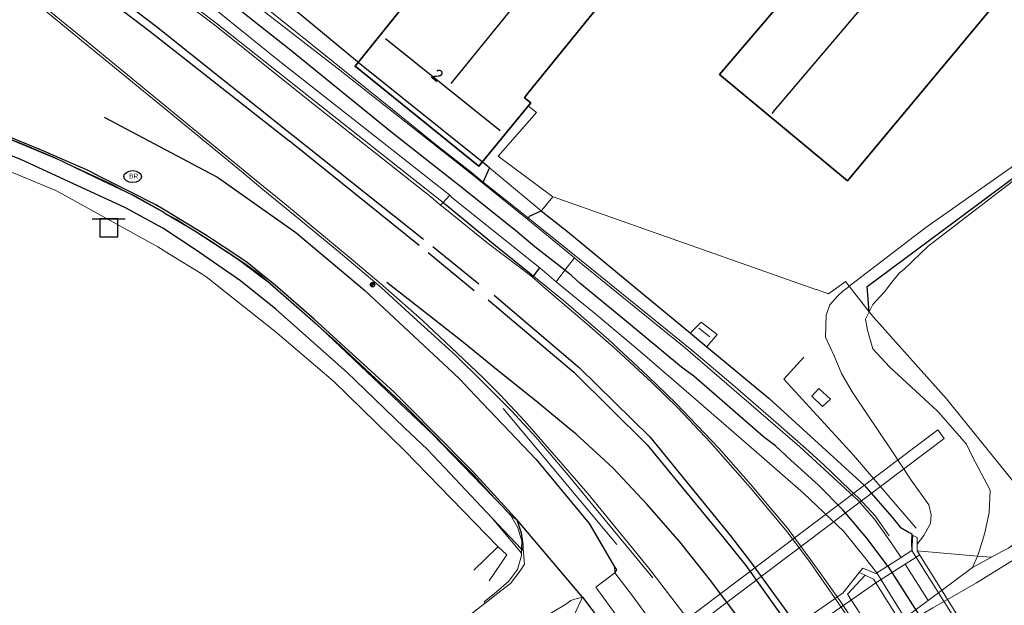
# Model space of a CAD drawing. Header units: metres. Extents: x 169249 to 194689, y 406250 to 412203.
# Tile 425 of 442: x 193077 to 193159, y 411820 to 411869. Entities that reach past the tile are written whole.
import ezdxf
from ezdxf.enums import TextEntityAlignment as Align

# ---------------------------------------------------------------- set-up
doc = ezdxf.new("R2010")
doc.units = ezdxf.units.M
doc.layers.get('0').update_dxf_attribs({"linetype": 'CONTINUOUS'})
for name, color, linetype, lineweight in [('BGT_NLCS_N264$0$B-WE-FV-FAUNAPASSAGE-GV', 252, 'CONTINUOUS', 18), ('BGT_NLCS_N264$0$B-WE-FV-GELEIDING_WILDRASTER-G', 252, 'CONTINUOUS', 18), ('BGT_NLCS_N264$0$B-WE-GW-TALUD_KRUIN-G', 252, 'CONTINUOUS', 18), ('BGT_NLCS_N264$0$B-WE-GW-TALUD_TEEN-G', 252, 'CONTINUOUS', 18), ('BGT_NLCS_N264$0$B-WE-GW-WATERGANG_INSTEEK-G', 252, 'CONTINUOUS', 18), ('BGT_NLCS_N264$0$B-WE-GW-WATERGANG_SLOOT_BODEM-G', 252, 'CONTINUOUS', 18), ('BGT_NLCS_N264$0$B-WE-IE-TERREINAFSCHEIDING_KUNSTMATIG_HEKWERK-G', 252, 'BGT_NLCS_N264$0$IE-TERREINAFSCHEIDING-KUNSTMATIG', 18), ('BGT_NLCS_N264$0$B-WE-KW-KUNSTWERK_LANDHOOFD-GV', 252, 'CONTINUOUS', 18), ('BGT_NLCS_N264$0$B-WE-OG-TOPOGRAFIE-G', 252, 'CONTINUOUS', 18), ('BGT_NLCS_N264$0$B-WE-OG-TOPOGRAFIE_BEBOUWING-G', 252, 'CONTINUOUS', 35), ('BGT_NLCS_N264$0$B-WE-OG-TOPOGRAFIE_TERREIN_GROEN-GV', 252, 'CONTINUOUS', 18), ('BGT_NLCS_N264$0$B-WE-OG-TOPOGRAFIE_WATER-GV', 252, 'CONTINUOUS', 18), ('BGT_NLCS_N264$0$B-WE-OG-TOPOGRAFIE_WEG_BERM-GV', 252, 'CONTINUOUS', 18), ('BGT_NLCS_N264$0$B-WE-OG-TOPOGRAFIE_WEG_RIJWEG-GV', 252, 'CONTINUOUS', 18), ('BGT_NLCS_N264$0$B-WE-OG-TOPOGRAFIE_WEG_RIJWIELPAD-GV', 252, 'CONTINUOUS', 18), ('BGT_NLCS_N264$0$B-WE-OG-TOPOGRAFIE_WEG_VERHARD-G', 252, 'CONTINUOUS', 18), ('BGT_NLCS_N264$0$B-WE-OG-TOPOGRAFIE_WEG_VOETPAD-GV', 252, 'CONTINUOUS', 18), ('BGT_NLCS_N264$0$B-WE-VW-VERKEERSTEKEN_BORD-S', 252, 'CONTINUOUS', 25), ('X-XX-AL-REFERENTIE-G', 7, 'CONTINUOUS', 18)]:
    doc.layers.add(name, color=color, linetype=linetype, lineweight=lineweight)
for name, color, linetype in [('BGT_NLCS_N264$0$B-WE-IE-MEUBILAIR_WEGMEUBILAIR-S', 252, 'CONTINUOUS'), ('BGT_NLCS_N264$0$B-WE-IE-TERREINAFSCHEIDING_KUNSTMATIG_HEKWERK_RASTER-G', 252, 'CONTINUOUS'), ('BGT_NLCS_N264$0$B-WE-KG-KADASTRAAL_NOK-G', 252, 'CONTINUOUS'), ('BGT_NLCS_N264$0$B-WE-KL-WATER_BRANDLEIDING_PUT-S', 252, 'CONTINUOUS'), ('BGT_NLCS_N264$0$B-WE-OG-TOPOGRAFIE_WEG_INRIT-GV', 252, 'CONTINUOUS'), ('BGT_NLCS_N264$0$B-WE-OG-TOPOGRAFIE_WEG_RIJWEG-G', 252, 'CONTINUOUS'), ('BGT_NLCS_N264$0$B-WE-OG-TOPOGRAFIE_WEG_VOETPAD-G', 252, 'CONTINUOUS'), ('BGT_NLCS_N264$0$B-WE-VH-KANTOPSLUITING-G', 252, 'CONTINUOUS'), ('BGT_NLCS_N264$0$B-WE-VW-MARKERING-G', 252, 'CONTINUOUS'), ('BGT_NLCS_N264$0$Label_Nummeraanduidingreeks', 252, 'CONTINUOUS')]:
    doc.layers.add(name, color=color, linetype=linetype)
doc.styles.add('BGT_NLCS_N264$0$NLCS-ISO', font='NLCS-ISO.ttf')
doc.styles.add('BGT_NLCS_N264$0$STANDARD', font='txt')
doc.linetypes.add('BGT_NLCS_N264$0$IE-TERREINAFSCHEIDING-KUNSTMATIG', pattern='A,4,[82,NLCS.SHX,S=0.75,R=90,X=0,Y=0],4,-2', length=10)

# ---------------------------------------------------------------- blocks, each defined once
blk = doc.blocks.new('BGT_NLCS_N264$0$SVW-VERKEERSTEKEN_BORD_ANWB-SO')
blk.add_line((-1.375, 0), (1.375, 0))
at = {"flags": 128}
blk.add_lwpolyline([(-0.75, 0), (-0.75, -1.5), (0.75, -1.5), (0.75, 0)], close=True, dxfattribs=at)
blk = doc.blocks.new('BGT_NLCS_N264$0$SIE-WEG_STRAATPOT_BRANDKRAAN-SO')
blk.add_ellipse((0, 0), major_axis=(-0.729, 0), ratio=0.685994)
at = {"style": 'BGT_NLCS_N264$0$NLCS-ISO'}
blk.add_text('BR', height=0.4, dxfattribs=at).set_placement((-0.298, -0.153))
blk = doc.blocks.new('BGT_NLCS_N264$0$SIE-WEG_PAAL_ALGEMEEN_TYPE_02-SO')
at = {"ltscale": 0.5}
h = blk.add_hatch(color=256, dxfattribs=at)
h.paths.add_polyline_path([(0, 0), (0.1875, 0, 0.4142136), (0, 0.1875)])
h.paths.add_polyline_path([(0, -0.1875), (0, 0), (-0.1875, 0, 0.4142136)])
for p, q in [((-0.1875, 0), (0.1875, 0)), ((0, -0.1875), (0, 0.1875))]:
    blk.add_line(p, q, dxfattribs=at)
blk.add_circle((0, 0), 0.1875, dxfattribs=at)
blk = doc.blocks.new('BGT_NLCS_N264')
at = {"layer": 'BGT_NLCS_N264$0$B-WE-FV-FAUNAPASSAGE-GV'}
blk.add_polyline3d([(193121.637, 411811.362, 10.9), (193122.179, 411810.644, 10.9), (193153.527, 411834.291, 11), (193152.985, 411835.009, 11), (193121.637, 411811.362, 10.9)], dxfattribs=at)
at = {"layer": 'BGT_NLCS_N264$0$B-WE-FV-GELEIDING_WILDRASTER-G'}
blk.add_polyline3d([(193151.186, 411826.818, 13.347), (193145.978, 411832.898, 13.402), (193140.19, 411839.214, 13.427), (193141.85, 411841.042, 13.285)], dxfattribs=at)
at = {"layer": 'BGT_NLCS_N264$0$B-WE-GW-TALUD_KRUIN-G'}
for points in [[(193172.869, 411866.854, 11.638), (193167.96, 411863.049, 11.749), (193152.013, 411851.833, 12.146), (193145.625, 411846.941, 12.62)], [(193145.625, 411846.941, 12.62), (193145.501, 411846.846, 12.629), (193145.108, 411846.545, 12.658), (193144.679, 411846.155, 12.943), (193144.007, 411845.408, 13.12), (193143.719, 411844.554, 13.18), (193143.646, 411842.717, 13.241), (193144.384, 411841.161, 13.306), (193144.973, 411839.683, 13.319), (193145.883, 411838.16, 13.346), (193149.214, 411833.176, 13.311), (193150.78, 411830.833, 13.294), (193152.24, 411828.779, 13.285), (193152.439, 411827.946, 13.229), (193152.389, 411827.22, 13.201), (193151.833, 411826.211, 13.166), (193151.278, 411825.508, 13.377)]]:
    blk.add_polyline3d(points, dxfattribs=at)
at = {"layer": 'BGT_NLCS_N264$0$B-WE-GW-TALUD_TEEN-G'}
blk.add_line((193155.889, 411823.551, 10.589), (193156.285, 411824.51, 10.68), dxfattribs=at)
for points in [[(193147.288, 411844.812, 11.583), (193147.293, 411844.822, 11.582), (193147.587, 411845.427, 11.548), (193147.88, 411845.723, 11.522), (193148.565, 411846.487, 11.461), (193149.101, 411847.177, 11.449), (193149.787, 411848.028, 11.446), (193150.178, 411848.345, 11.333), (193152.205, 411850.272, 11.231), (193172.839, 411866.142, 10.888)], [(193156.285, 411824.51, 10.68), (193156.409, 411824.81, 10.708), (193156.906, 411826.446, 10.76), (193157.278, 411828.14, 10.81), (193157.356, 411829.995, 10.81), (193155.841, 411832.817, 10.813), (193155.38, 411833.822, 10.847), (193153.012, 411836.515, 10.878), (193152.921, 411836.62, 10.88), (193152.621, 411836.895, 10.922), (193148.975, 411840.235, 11.44), (193147.6, 411841.733, 11.563), (193147.149, 411843.308, 11.606), (193146.988, 411844.198, 11.617), (193147.288, 411844.812, 11.583)]]:
    blk.add_polyline3d(points, dxfattribs=at)
at = {"layer": 'BGT_NLCS_N264$0$B-WE-GW-WATERGANG_INSTEEK-G'}
for p, q in [((193157.463, 411824.407, 10.637), (193155.889, 411823.551, 10.589)), ((193155.889, 411823.551, 10.589), (193152.196, 411820.821, 10.353))]:
    blk.add_line(p, q, dxfattribs=at)
blk.add_polyline3d([(193161.896, 411827.455, 10.549), (193158.868, 411825.171, 10.679), (193158.332, 411824.879, 10.663), (193157.463, 411824.407, 10.637)], dxfattribs=at)
at = {"layer": 'BGT_NLCS_N264$0$B-WE-GW-WATERGANG_SLOOT_BODEM-G'}
blk.add_polyline3d([(193096.667, 411781.673, 9.415), (193126.512, 411803.478, 9.212), (193127.603, 411804.275, 9.205), (193128.291, 411804.701, 9.191), (193128.312, 411804.714, 9.191), (193132.918, 411807.637, 9.446), (193134.019, 411808.357, 9.41), (193137.434, 411810.593, 9.298), (193148.209, 411817.184, 9.474), (193151.825, 411819.757, 9.5), (193152.59, 411820.195, 9.506), (193153.41, 411820.664, 9.512), (193156.217, 411822.271, 9.533), (193160.143, 411824.713, 9.505), (193161.271, 411825.415, 9.497), (193199.832, 411858.66, 9.276), (193202.761, 411861.185, 9.259)], dxfattribs=at)
at = {"layer": 'BGT_NLCS_N264$0$B-WE-IE-TERREINAFSCHEIDING_KUNSTMATIG_HEKWERK-G'}
for points in [[(193065.4, 411855.605, 13.463), (193066.055, 411855.121, 13.473), (193068.747, 411859.334, 13.472), (193068.787, 411859.397, 13.472), (193079.659, 411854.914, 13.439), (193088.134, 411850.23, 13.363), (193089.109, 411849.624, 13.364), (193091.728, 411847.995, 13.366), (193092.161, 411847.726, 13.366), (193092.506, 411847.453, 13.364), (193094.811, 411845.631, 13.351), (193097.861, 411843.22, 13.334), (193102.752, 411839.067, 13.263), (193108.669, 411833.264, 13.263), (193116.411, 411825.295, 13.189)], [(193116.411, 411825.295, 13.189), (193117.149, 411824.619, 13.235), (193115.693, 411822.44, 13.154)]]:
    blk.add_polyline3d(points, dxfattribs=at)
at = {"layer": 'BGT_NLCS_N264$0$B-WE-IE-TERREINAFSCHEIDING_KUNSTMATIG_HEKWERK_RASTER-G'}
for points in [[(193147.288, 411844.812, 11.583), (193147.287, 411844.83, 11.585), (193147.121, 411846.938, 11.827), (193162.558, 411858.402, 11.15), (193170.426, 411864.369, 11.077), (193179.167, 411871.354, 11.141), (193179.167, 411871.354, 11.141), (193180.474, 411872.427, 11.136), (193181.574, 411873.331, 11.132), (193184.178, 411875.731, 11.092)], [(193116.411, 411825.295, 13.189), (193116.322, 411825.208, 13.184), (193114.421, 411823.346, 13.07)]]:
    blk.add_polyline3d(points, dxfattribs=at)
at = {"layer": 'BGT_NLCS_N264$0$B-WE-KG-KADASTRAAL_NOK-G'}
for p, q in [((193112.529, 411863.815, 21.277), (193125.803, 411880.204, 21.308)), ((193116.605, 411859.87, 21.314), (193107.073, 411867.521, 21.326))]:
    blk.add_line(p, q, dxfattribs=at)
blk.add_polyline3d([(193139.211, 411861.302, 17.983), (193139.423, 411861.552, 17.984), (193150.692, 411874.874, 18.04)], dxfattribs=at)
at = {"layer": 'BGT_NLCS_N264$0$B-WE-KW-KUNSTWERK_LANDHOOFD-GV'}
for p, q in [((193151.286, 411824.949, 13.375), (193151.278, 411825.508, 13.377)), ((193149.952, 411824.386, 13.312), (193148.814, 411823.679, 13.303)), ((193148.814, 411823.679, 13.303), (193147.924, 411823.11, 13.234))]:
    blk.add_line(p, q, dxfattribs=at)
for points in [[(193151.278, 411825.508, 13.377), (193151.269, 411826.067, 13.378), (193151.006, 411826.18, 13.401), (193150.926, 411826.214, 13.378), (193150.841, 411824.976, 13.366), (193150.833, 411824.971, 13.42)], [(193150.291, 411823.846, 12.338), (193151.495, 411824.614, 12.409), (193151.286, 411824.949, 13.375)], [(193131.851, 411811.724, 11.969), (193133.738, 411812.94, 11.916), (193133.982, 411812.575, 12.274), (193135.275, 411813.552, 12.27), (193145.809, 411820.868, 12.485), (193147.846, 411822.287, 12.193), (193150.291, 411823.846, 12.338)], [(193147.924, 411823.11, 13.234), (193147.844, 411823.059, 13.319), (193146.749, 411823.508, 13.331), (193146.457, 411823.143, 13.319), (193145.087, 411821.427, 13.268), (193144.633, 411821.111, 13.39)], [(193144.462, 411820.991, 13.283), (193141.313, 411818.795, 13.204), (193141.253, 411818.753, 13.249)], [(193144.633, 411821.111, 13.39), (193144.485, 411821.007, 13.34), (193144.462, 411820.991, 13.283)]]:
    blk.add_polyline3d(points, dxfattribs=at)
at = {"layer": 'BGT_NLCS_N264$0$B-WE-OG-TOPOGRAFIE-G'}
for p, q in [((193145.625, 411846.941, 12.62), (193145.324, 411847.335, 12.825)), ((193133.312, 411843.954, 13.296), (193134.656, 411842.938, 13.324))]:
    blk.add_line(p, q, dxfattribs=at)
for points in [[(193120.015, 411853.205, 13.096), (193116.545, 411856.095, 13.113), (193115.711, 411856.789, 13.117)], [(193145.324, 411847.335, 12.825), (193145.168, 411847.223, 12.831), (193143.897, 411846.315, 12.884), (193142.896, 411846.668, 12.891), (193142.864, 411846.679, 12.891), (193121.001, 411854.383, 13.036), (193120.987, 411854.388, 13.036)], [(193147.288, 411844.812, 11.583), (193147.18, 411844.95, 11.65), (193145.625, 411846.941, 12.62)], [(193161.425, 411828.041, 10.577), (193153.715, 411837.584, 10.85), (193151.131, 411840.477, 11.141), (193147.685, 411844.337, 11.53), (193147.288, 411844.812, 11.583)], [(193121.749, 411817.455, 12.763), (193122.156, 411818.321, 12.801), (193122.902, 411819.909, 12.871), (193123.458, 411821.094, 12.923)]]:
    blk.add_polyline3d(points, dxfattribs=at)
at = {"layer": 'BGT_NLCS_N264$0$B-WE-OG-TOPOGRAFIE_BEBOUWING-G'}
for points in [[(193157.208, 411869.775, 14.972), (193145.475, 411855.699, 14.938), (193134.854, 411864.566, 16.492), (193140.364, 411871.048, 16.541)], [(193129.598, 411876.198, 15.896), (193118.82, 411862.888, 15.931), (193118.637, 411862.602, 17.384), (193119.149, 411862.188, 17.395), (193114.833, 411856.922, 17.509), (193104.535, 411865.242, 17.474), (193108.558, 411870.244, 17.49)]]:
    blk.add_polyline3d(points, dxfattribs=at)
at = {"layer": 'BGT_NLCS_N264$0$B-WE-OG-TOPOGRAFIE_TERREIN_GROEN-GV'}
for p, q in [((193126.292, 411825.466, 13.129), (193116.86, 411836.769, 13.222)), ((193126.106, 411823.625, 9.765), (193126.149, 411823.107, 12.975))]:
    blk.add_line(p, q, dxfattribs=at)
blk.add_polyline3d([(193126.149, 411823.107, 12.975), (193127.617, 411821.216, 12.975), (193129.165, 411819.072, 12.978), (193130.708, 411816.808, 13.007), (193132.281, 411814.314, 13.094)], dxfattribs=at)
at = {"layer": 'BGT_NLCS_N264$0$B-WE-OG-TOPOGRAFIE_WATER-GV'}
for p, q in [((193156.285, 411824.51, 3.063), (193151.286, 411824.949, 13.375)), ((193157.463, 411824.407, 0.633), (193156.285, 411824.51, 3.063)), ((193150.291, 411823.846, 12.338), (193152.196, 411820.821, 10.353))]:
    blk.add_line(p, q, dxfattribs=at)
blk.add_polyline3d([(193133.622, 411808.974, 10.116), (193137.105, 411810.669, 9.807), (193147.894, 411817.64, 10.078), (193152.196, 411820.821, 10.353)], dxfattribs=at)
at = {"layer": 'BGT_NLCS_N264$0$B-WE-OG-TOPOGRAFIE_WEG_BERM-GV'}
for p, q in [((193111.644, 411853.697, 13.269), (193111.846, 411853.917, 13.296)), ((193133.124, 411843.47, 13.248), (193134.035, 411842.744, 13.259)), ((193144.633, 411821.111, 13.322), (193144.462, 411820.991, 13.339))]:
    blk.add_line(p, q, dxfattribs=at)
for points in [[(193111.846, 411853.917, 13.296), (193110.972, 411854.591, 13.387), (193100.792, 411862.633, 13.405), (193092.962, 411868.838, 13.418), (193086.612, 411873.687, 13.485), (193081.074, 411877.87, 13.5), (193080.232, 411878.492, 13.485), (193080.519, 411879.005, 13.387)], [(193129.286, 411822.695, 13.173), (193124.943, 411827.967, 13.192), (193122.266, 411831.227, 13.193), (193119.568, 411834.408, 13.207), (193117.535, 411836.592, 13.21), (193115.141, 411839.001, 13.21), (193112.911, 411841.179, 13.224), (193109.7, 411844.106, 13.252), (193106.695, 411846.83, 13.241), (193103.144, 411849.832, 13.269), (193099.538, 411852.814, 13.283), (193096.864, 411854.986, 13.303), (193095.099, 411856.478, 13.312), (193088.6, 411861.802, 13.313), (193082.094, 411867.146, 13.322), (193074.771, 411873.139, 13.377), (193073.969, 411873.789, 13.362)], [(193144.633, 411821.111, 13.39), (193143.223, 411823.117, 13.354), (193141.756, 411825.15, 13.364), (193140.642, 411826.643, 13.362), (193140.637, 411826.651, 13.362), (193138.965, 411828.631, 13.364), (193137.412, 411830.5, 13.365), (193134.779, 411833.479, 13.363), (193131.245, 411837.196, 13.365), (193128.892, 411839.481, 13.356), (193125.616, 411842.53, 13.354), (193121.857, 411845.753, 13.337), (193119.37, 411847.79, 13.263)], [(193118.367, 411824.743, 12.819), (193118.363, 411824.567, 12.817), (193118.028, 411823.38, 12.82), (193117.298, 411822.407, 12.736), (193116.294, 411821.54, 12.736), (193115.273, 411820.696, 12.661), (193115.352, 411820.598, 2.106)], [(193146.457, 411823.143, 13.319), (193145.087, 411821.427, 13.268), (193144.633, 411821.111, 13.322)], [(193154.983, 411810.056, 13.325), (193153.057, 411809.648, 14.137), (193150.56, 411813.513, 9.98), (193147.894, 411817.64, 10.078), (193145.498, 411821.348, 14.095), (193146.951, 411822.915, 13.309)], [(193152.288, 411808.973, 13.35), (193151.759, 411809.832, 13.367), (193149.712, 411813.261, 13.392), (193147.071, 411817.502, 13.401), (193144.834, 411820.825, 13.395), (193144.633, 411821.111, 13.322)]]:
    blk.add_polyline3d(points, dxfattribs=at)
at = {"layer": 'BGT_NLCS_N264$0$B-WE-OG-TOPOGRAFIE_WEG_INRIT-GV'}
for p, q in [((193112.41, 411854.531, 13.207), (193111.846, 411853.917, 13.296)), ((193119.37, 411847.79, 13.263), (193119.896, 411848.465, 13.132))]:
    blk.add_line(p, q, dxfattribs=at)
blk.add_polyline3d([(193111.846, 411853.917, 13.296), (193112.105, 411853.717, 13.269), (193116.204, 411850.328, 13.258), (193119.176, 411847.949, 13.258), (193119.37, 411847.79, 13.263)], dxfattribs=at)
at = {"layer": 'BGT_NLCS_N264$0$B-WE-OG-TOPOGRAFIE_WEG_RIJWEG-G'}
blk.add_line((193123.458, 411821.094, 12.923), (193117.958, 411827.581, 12.971), dxfattribs=at)
for points in [[(193117.958, 411827.581, 12.971), (193117.826, 411827.725, 12.971), (193115.242, 411830.538, 12.967), (193114.277, 411831.588, 12.965), (193113.913, 411831.955, 12.968), (193108.841, 411837.074, 13.008), (193107.921, 411838.002, 13.015), (193107.781, 411838.13, 13.016), (193101.121, 411844.203, 13.049), (193097.901, 411847.048, 13.087), (193096.763, 411847.958, 13.091), (193095.564, 411848.916, 13.096), (193094.44, 411849.666, 13.1), (193092.756, 411850.79, 13.106), (193092.176, 411851.177, 13.108), (193089.846, 411852.59, 13.14), (193088.703, 411853.283, 13.156), (193087.968, 411853.729, 13.166), (193085.886, 411854.777, 13.183), (193083.451, 411856.003, 13.204), (193082.339, 411856.563, 13.213), (193080.431, 411857.399, 13.209), (193078.469, 411858.258, 13.205), (193070.848, 411861.365, 13.208)], [(193083.67, 411861.02, 13.203), (193092.448, 411856.363, 13.141), (193093.081, 411856.027, 13.136), (193093.748, 411855.556, 13.138), (193099.608, 411851.419, 13.151), (193105.318, 411846.62, 13.112), (193112.684, 411839.738, 13.046), (193113.294, 411839.168, 13.041), (193114.031, 411838.393, 13.035), (193119.587, 411832.55, 12.989), (193123.99, 411827.216, 13.018), (193126.106, 411823.625, 12.941)], [(193126.106, 411823.625, 12.941), (193126.262, 411823.36, 12.935), (193126.149, 411823.107, 12.975)]]:
    blk.add_polyline3d(points, dxfattribs=at)
at = {"layer": 'BGT_NLCS_N264$0$B-WE-OG-TOPOGRAFIE_WEG_RIJWEG-GV'}
for points in [[(193111.644, 411853.697, 13.269), (193110.833, 411854.374, 13.284), (193101.33, 411861.907, 13.3), (193100.667, 411862.432, 13.301), (193092.83, 411868.683, 13.296), (193086.479, 411873.52, 13.364), (193080.882, 411877.726, 13.385), (193080.114, 411878.325, 13.38), (193079.878, 411878.532, 13.383)], [(193074.085, 411873.928, 13.268), (193074.879, 411873.29, 13.246), (193082.195, 411867.334, 13.21), (193088.702, 411861.988, 13.183), (193095.238, 411856.616, 13.19), (193096.324, 411855.726, 13.188), (193098.653, 411853.815, 13.185), (193104.048, 411849.351, 13.172), (193106.837, 411846.996, 13.156)], [(193144.462, 411820.991, 13.283), (193142.377, 411823.984, 13.278), (193140.486, 411826.497, 13.283), (193137.38, 411830.2, 13.279), (193134.088, 411833.967, 13.294), (193131.345, 411836.876, 13.292), (193129.209, 411838.956, 13.281), (193126.28, 411841.656, 13.279), (193124.021, 411843.629, 13.284), (193120.221, 411846.87, 13.288), (193119.232, 411847.761, 13.259), (193115.492, 411850.589, 13.261), (193113.448, 411852.238, 13.273), (193111.858, 411853.518, 13.265), (193111.644, 411853.697, 13.269)], [(193106.837, 411846.996, 13.156), (193107.093, 411846.78, 13.154), (193110.108, 411844.125, 13.148), (193113.029, 411841.392, 13.136), (193115.184, 411839.325, 13.13), (193116.604, 411837.905, 13.115), (193118.66, 411835.736, 13.114), (193123.902, 411829.706, 13.088), (193128.955, 411823.512, 13.07), (193131.779, 411819.817, 13.045), (193133.541, 411817.512, 13.029), (193134.419, 411816.326, 13.041), (193135.507, 411814.745, 13.056)], [(193144.462, 411820.991, 13.339), (193141.313, 411818.795, 13.204), (193141.09, 411818.639, 13.21), (193140.86, 411818.479, 13.216), (193138.289, 411816.685, 13.145)], [(193152.116, 411808.863, 13.336), (193151.571, 411809.72, 13.244), (193149.531, 411813.168, 13.282), (193146.894, 411817.385, 13.285), (193144.663, 411820.703, 13.283), (193144.462, 411820.991, 13.339)]]:
    blk.add_polyline3d(points, dxfattribs=at)
at = {"layer": 'BGT_NLCS_N264$0$B-WE-OG-TOPOGRAFIE_WEG_RIJWIELPAD-GV'}
for p, q in [((193118.905, 411852.49, 13.133), (193115.153, 411855.515, 13.115)), ((193122.772, 411849.321, 13.127), (193118.905, 411852.49, 13.133)), ((193122.772, 411849.321, 13.127), (193121.976, 411848.274, 13.098)), ((193119.896, 411848.465, 13.132), (193121.244, 411847.312, 13.134)), ((193121.976, 411848.274, 13.098), (193121.244, 411847.312, 13.134)), ((193126.149, 411823.107, 12.975), (193124.549, 411821.91, 12.944)), ((193146.457, 411823.143, 13.319), (193146.951, 411822.915, 13.309))]:
    blk.add_line(p, q, dxfattribs=at)
for points in [[(193080.962, 411879.49, 13.451), (193085.625, 411875.761, 13.298), (193091.828, 411870.865, 13.211), (193098.147, 411865.742, 13.144), (193106.283, 411859.356, 13.088), (193112.41, 411854.531, 13.207)], [(193115.153, 411855.515, 13.115), (193114.232, 411856.258, 13.108), (193103.275, 411864.924, 13.064), (193094.036, 411872.098, 13.166)], [(193112.41, 411854.531, 13.207), (193112.59, 411854.34, 13.191), (193119.896, 411848.465, 13.132)], [(193149.952, 411824.386, 13.312), (193149.067, 411825.684, 13.273), (193147.719, 411827.572, 13.279), (193146.338, 411829.165, 13.216), (193141.51, 411833.598, 13.213), (193132.016, 411841.791, 13.114), (193123.044, 411849.098, 13.126), (193122.772, 411849.321, 13.127)], [(193121.244, 411847.312, 13.134), (193124.571, 411844.601, 13.119), (193128.214, 411841.543, 13.126), (193132.667, 411837.696, 13.122), (193138.121, 411832.978, 13.15), (193141.817, 411829.74, 13.19), (193145.181, 411826.544, 13.188), (193147.007, 411824.277, 13.259), (193147.924, 411823.11, 13.234)], [(193150.062, 411824.46, 13.326), (193149.952, 411824.386, 13.312), (193148.814, 411823.679, 13.303), (193147.924, 411823.11, 13.234)], [(193147.924, 411823.11, 13.234), (193147.844, 411823.059, 13.319), (193146.749, 411823.508, 13.331), (193146.457, 411823.143, 13.319)], [(193146.951, 411822.915, 13.309), (193147.657, 411822.589, 13.303), (193154.683, 411811.38, 12.249), (193154.926, 411810.992, 13.328), (193154.983, 411810.056, 13.325)], [(193155.483, 411811.122, 13.372), (193154.832, 411811.959, 13.345), (193147.924, 411823.11, 13.234)]]:
    blk.add_polyline3d(points, dxfattribs=at)
at = {"layer": 'BGT_NLCS_N264$0$B-WE-OG-TOPOGRAFIE_WEG_VERHARD-G'}
for points in [[(193118.915, 411861.936, 12.997), (193119.614, 411861.385, 12.997), (193116.433, 411857.758, 13.055), (193120.987, 411854.388, 13.036)], [(193120.987, 411854.388, 13.036), (193120.062, 411853.262, 13.093), (193120.015, 411853.205, 13.096)], [(193133.312, 411843.954, 13.296), (193132.551, 411843.172, 13.282), (193132.417, 411843.035, 13.28)], [(193133.786, 411841.902, 13.282), (193133.911, 411842.051, 13.288), (193134.656, 411842.938, 13.324)], [(193143.109, 411838.433, 13.38), (193144.079, 411837.551, 13.374), (193143.398, 411836.948, 13.371), (193142.523, 411837.811, 13.377), (193143.109, 411838.433, 13.38)], [(193118.491, 411825.477, 12.95), (193118.567, 411824.468, 12.9), (193118.614, 411823.85, 12.869), (193118.261, 411823.272, 12.814), (193117.468, 411822.236, 12.782), (193116.657, 411821.608, 12.754), (193115.352, 411820.598, 12.709)], [(193080.043, 411793.499, 11.948), (193095.053, 411803.025, 12.215), (193108.41, 411811.737, 12.484), (193115.839, 411816.663, 12.538), (193117.783, 411817.899, 12.635), (193118.976, 411818.658, 12.695), (193122.109, 411820.545, 12.925), (193122.282, 411820.673, 12.938), (193122.475, 411820.816, 12.953), (193122.807, 411820.924, 12.956), (193123.134, 411820.999, 12.968), (193123.458, 411821.094, 12.923)], [(193115.352, 411820.598, 12.709), (193110.173, 411816.59, 12.53), (193096.656, 411807.529, 12.294), (193095.879, 411807.008, 12.28), (193079.364, 411796.384, 11.995)]]:
    blk.add_polyline3d(points, dxfattribs=at)
at = {"layer": 'BGT_NLCS_N264$0$B-WE-OG-TOPOGRAFIE_WEG_VOETPAD-G'}
for p, q in [((193115.153, 411855.515, 13.115), (193115.196, 411855.612, 13.115)), ((193118.905, 411852.49, 13.133), (193118.958, 411852.602, 13.134)), ((193132.417, 411843.035, 13.28), (193133.786, 411841.902, 13.282)), ((193118.375, 411825.077, 12.928), (193115.93, 411827.666, 13))]:
    blk.add_line(p, q, dxfattribs=at)
for points in [[(193115.711, 411856.789, 13.117), (193115.121, 411857.263, 13.112), (193104.8, 411865.55, 13.033), (193104.741, 411865.598, 13.033), (193096.999, 411872.027, 13.123)], [(193115.93, 411827.666, 13), (193111.96, 411831.87, 13.118), (193110.552, 411833.361, 13.16), (193108.657, 411835.178, 13.165), (193104.566, 411839.101, 13.175), (193103.871, 411839.768, 13.177), (193097.949, 411845.033, 13.216), (193095.012, 411847.407, 13.232), (193091.227, 411849.999, 13.244), (193088.533, 411851.783, 13.268), (193085.453, 411853.477, 13.262), (193076.739, 411857.492, 13.322), (193065.979, 411861.767, 13.352)], [(193115.196, 411855.612, 13.115), (193115.704, 411856.772, 13.117), (193115.711, 411856.789, 13.117)], [(193118.958, 411852.602, 13.134), (193119.037, 411852.767, 13.136), (193120.015, 411853.205, 13.096)], [(193120.015, 411853.205, 13.096), (193122.186, 411851.504, 13.262), (193132.417, 411843.035, 13.28)], [(193133.786, 411841.902, 13.282), (193138.946, 411837.631, 13.291), (193146.867, 411830.408, 13.349), (193149.203, 411827.735, 13.36), (193149.877, 411826.921, 13.341), (193150.619, 411826.475, 13.361), (193150.823, 411826.352, 13.366), (193150.823, 411826.341, 13.367), (193150.819, 411825.576, 13.409), (193150.833, 411824.971, 13.42)], [(193117.958, 411827.581, 12.971), (193117.981, 411827.515, 12.97), (193118.355, 411826.43, 12.946), (193118.491, 411825.477, 12.95)], [(193118.491, 411825.477, 12.95), (193118.462, 411824.985, 12.925), (193118.375, 411825.077, 12.928)], [(193123.458, 411821.094, 12.923), (193125.846, 411817.916, 13.016), (193129.341, 411812.057, 13.207)]]:
    blk.add_polyline3d(points, dxfattribs=at)
at = {"layer": 'BGT_NLCS_N264$0$B-WE-OG-TOPOGRAFIE_WEG_VOETPAD-GV'}
for p, q in [((193088.719, 411853.036, 13.143), (193085.446, 411854.815, 13.169)), ((193115.93, 411827.666, 1.278), (193118.367, 411824.743, 12.819)), ((193118.367, 411824.743, 12.819), (193118.375, 411825.077, 12.822)), ((193150.833, 411824.971, 13.42), (193150.062, 411824.46, 13.326)), ((193158.482, 411812.844, 13.372), (193150.833, 411824.971, 13.42))]:
    blk.add_line(p, q, dxfattribs=at)
for points in [[(193088.167, 411877.213, 13.233), (193093.51, 411873.006, 13.157), (193099.825, 411867.928, 13.054), (193107.643, 411861.644, 13.05), (193111.56, 411858.477, 13.064), (193114.182, 411856.429, 13.076), (193115.196, 411855.612, 13.072)], [(193080.295, 411857.283, 13.205), (193075.044, 411859.491, 13.199), (193074.969, 411859.522, 13.198)], [(193085.446, 411854.815, 13.169), (193084.308, 411855.433, 13.178), (193080.64, 411857.138, 13.205), (193080.295, 411857.283, 13.205)], [(193115.196, 411855.612, 13.072), (193117.324, 411853.897, 13.065), (193118.958, 411852.602, 13.111)], [(193090.658, 411851.874, 13.141), (193089.66, 411852.525, 13.136), (193088.719, 411853.036, 13.143)], [(193118.958, 411852.602, 13.111), (193120.075, 411851.717, 13.143), (193123.188, 411849.201, 13.173), (193127.844, 411845.432, 13.184), (193132.537, 411841.624, 13.239), (193135.952, 411838.736, 13.186), (193139.734, 411835.454, 13.224), (193142.012, 411833.448, 13.259), (193143.529, 411832.098, 13.251), (193145.686, 411830.028, 13.259), (193146.422, 411829.317, 13.249), (193147.779, 411827.855, 13.245), (193148.947, 411826.206, 13.277)], [(193101.683, 411843.46, 13.104), (193097.521, 411847.132, 13.114), (193094.722, 411849.223, 13.159), (193090.658, 411851.874, 13.141)], [(193117.125, 411828.284, 12.945), (193116.831, 411828.609, 12.948), (193116.112, 411829.34, 12.994), (193114.424, 411831.21, 13.035), (193108.738, 411836.95, 13.063), (193102.936, 411842.354, 13.101), (193101.683, 411843.46, 13.104)], [(193118.375, 411825.077, 12.822), (193118.393, 411825.783, 12.829), (193118.074, 411826.863, 12.924), (193117.495, 411827.875, 12.942), (193117.125, 411828.284, 12.945)], [(193158.482, 411812.844, 13.372), (193159.712, 411812.328, 13.292), (193159.805, 411812.594, 13.375), (193159.714, 411812.637, 13.341), (193158.577, 411813.243, 13.375), (193158.321, 411813.654, 12.35), (193151.286, 411824.949, 13.375), (193151.269, 411826.067, 13.378), (193151.006, 411826.18, 13.401), (193150.926, 411826.214, 13.378), (193150.841, 411824.976, 13.366), (193150.833, 411824.971, 13.42)], [(193131.493, 411812.28, 13.2), (193130.356, 411813.873, 13.075), (193128.664, 411816.318, 12.999), (193126.478, 411819.281, 12.978), (193124.549, 411821.91, 12.944)]]:
    blk.add_polyline3d(points, dxfattribs=at)
at = {"layer": 'BGT_NLCS_N264$0$B-WE-VH-KANTOPSLUITING-G'}
blk.add_line((193088.719, 411853.036, 13.229), (193090.658, 411851.874, 13.198), dxfattribs=at)
for points in [[(193074.969, 411859.522, 13.269), (193076.719, 411858.837, 13.27), (193079.604, 411857.619, 13.27), (193080.295, 411857.283, 13.263)], [(193080.295, 411857.283, 13.263), (193081.262, 411856.813, 13.253), (193083.552, 411855.699, 13.25), (193085.446, 411854.815, 13.252)], [(193085.446, 411854.815, 13.252), (193086.242, 411854.443, 13.253), (193088.561, 411853.131, 13.232), (193088.719, 411853.036, 13.229)], [(193090.658, 411851.874, 13.198), (193091.065, 411851.63, 13.192), (193092.349, 411850.824, 13.201), (193095.274, 411848.9, 13.201), (193096.586, 411847.962, 13.201), (193101.237, 411843.882, 13.169), (193101.683, 411843.46, 13.167)], [(193101.683, 411843.46, 13.167), (193110.949, 411834.684, 13.123), (193116.849, 411828.57, 13.04), (193117.125, 411828.284, 13.019)], [(193117.125, 411828.284, 13.019), (193117.512, 411827.883, 12.989), (193117.906, 411827.616, 12.973), (193117.958, 411827.581, 12.971)]]:
    blk.add_polyline3d(points, dxfattribs=at)
at = {"layer": 'BGT_NLCS_N264$0$B-WE-VW-MARKERING-G', "linetype": 'Continuous'}
for p, q in [((193110.611, 411849.755, 13.273), (193114.443, 411846.586, 13.271)), ((193110.993, 411850.243, 13.272), (193114.816, 411847.159, 13.277)), ((193156.458, 411811.751, 13.302), (193148.876, 411823.682, 13.275))]:
    blk.add_line(p, q, dxfattribs=at)
for points in [[(193121.976, 411848.274, 13.098), (193119.491, 411850.226, 13.111), (193117.874, 411851.596, 13.082), (193113.183, 411855.336, 13.099), (193107.627, 411859.714, 13.041), (193099.17, 411866.588, 13.078), (193092.595, 411871.795, 13.151), (193081.004, 411881.114, 13.393)], [(193148.814, 411823.679, 13.303), (193148.692, 411823.869, 13.302), (193147.104, 411826.009, 13.235), (193145.123, 411828.321, 13.203), (193143.056, 411830.422, 13.179), (193140.781, 411832.488, 13.157), (193139.503, 411833.663, 13.149), (193138.508, 411834.419, 13.143), (193132.706, 411839.462, 13.141), (193131.688, 411840.217, 13.128), (193127.114, 411844.029, 13.121), (193123.217, 411847.214, 13.125), (193122.54, 411847.831, 13.095), (193121.976, 411848.274, 13.098)], [(193138.289, 411816.685, 13.145), (193136.429, 411819.376, 13.143), (193134.119, 411822.455, 13.138), (193131.551, 411825.7, 13.145), (193128.81, 411828.838, 13.162), (193125.976, 411831.833, 13.155), (193122.931, 411834.635, 13.155), (193122.33, 411835.127, 13.153), (193119.752, 411837.239, 13.145), (193116.133, 411840.173, 13.167), (193113.537, 411842.279, 13.182), (193110.729, 411844.476, 13.186), (193107.167, 411847.262, 13.19)]]:
    blk.add_polyline3d(points, dxfattribs=at)
at = {"layer": 'BGT_NLCS_N264$0$B-WE-VW-MARKERING-G'}
for points in [[(193077.093, 411876.852, 13.37), (193088.008, 411868.546, 13.324), (193099.274, 411859.577, 13.291), (193099.379, 411859.494, 13.291), (193110.228, 411850.874, 13.281)], [(193076.764, 411876.306, 13.375), (193087.486, 411868.143, 13.312), (193099.033, 411859.068, 13.284), (193099.041, 411859.062, 13.284), (193109.872, 411850.358, 13.277)], [(193115.594, 411845.809, 13.27), (193122.736, 411839.805, 13.273), (193128.825, 411833.76, 13.264), (193135.199, 411826.004, 13.239), (193137.018, 411823.735, 13.217), (193140.795, 411818.433, 13.228)], [(193116.089, 411846.195, 13.27), (193123.188, 411840.149, 13.273), (193129.055, 411834.416, 13.287), (193135.768, 411826.19, 13.245), (193137.406, 411824.033, 13.225), (193141.253, 411818.753, 13.249)]]:
    blk.add_polyline3d(points, dxfattribs=at)
at = {"layer": 'BGT_NLCS_N264$0$B-WE-IE-MEUBILAIR_WEGMEUBILAIR-S', "color": 7}
blk.add_blockref('BGT_NLCS_N264$0$SIE-WEG_PAAL_ALGEMEEN_TYPE_02-SO', (193105.987, 411847.079, 13.238), dxfattribs=at)
at = {"layer": 'BGT_NLCS_N264$0$B-WE-KL-WATER_BRANDLEIDING_PUT-S', "color": 7, "linetype": 'Continuous'}
blk.add_blockref('BGT_NLCS_N264$0$SIE-WEG_STRAATPOT_BRANDKRAAN-SO', (193086.033, 411856.061, 13.1), dxfattribs=at)
at = {"layer": 'BGT_NLCS_N264$0$B-WE-VW-VERKEERSTEKEN_BORD-S', "color": 7}
blk.add_blockref('BGT_NLCS_N264$0$SVW-VERKEERSTEKEN_BORD_ANWB-SO', (193084.048, 411852.562, 13.331), dxfattribs=at)
at = {"layer": 'BGT_NLCS_N264$0$Label_Nummeraanduidingreeks', "color": 7, "lineweight": 18, "style": 'BGT_NLCS_N264$0$STANDARD'}
blk.add_text('2', height=1, rotation=-39, dxfattribs=at).set_placement((193111.388, 411864.502), align=Align.MIDDLE)

msp = doc.modelspace()

# ---------------------------------------------------------------- block references
at = {"layer": 'X-XX-AL-REFERENTIE-G'}
msp.add_blockref('BGT_NLCS_N264', (0, 0), dxfattribs=at)

doc.saveas('drawing.dxf')
